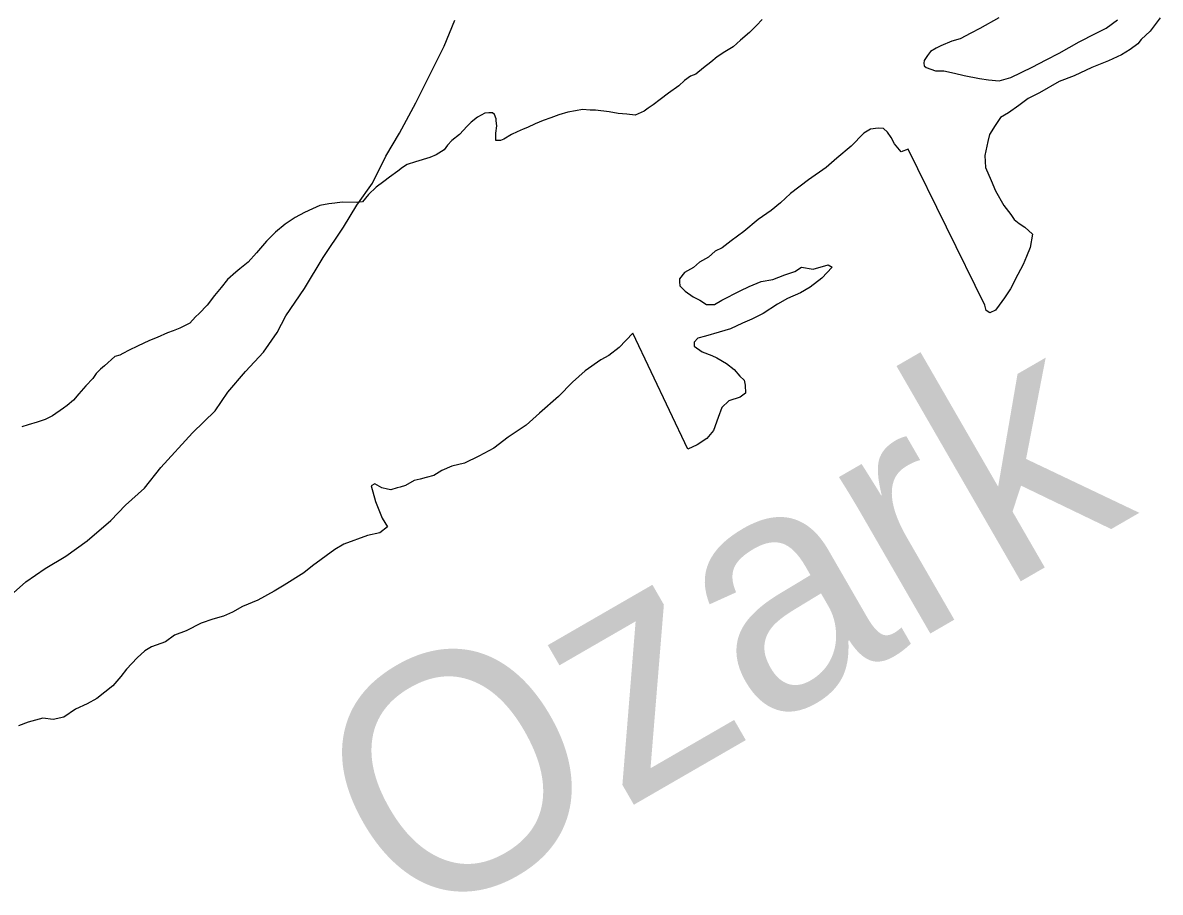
# Model space of a CAD drawing. Extents: x 1370567 to 1373900, y 377514 to 379648.
# Drawn here: x 1371107.66 to 1371133.11, y 379439.32 to 379458.77 of the extents above; entities that cross this region are included whole.
import ezdxf

# ---------------------------------------------------------------- set-up
doc = ezdxf.new("R2010")
doc.units = 0
doc.layers.add('Default', color=7, linetype='Continuous')

msp = doc.modelspace()

# ---------------------------------------------------------------- linework, layer by layer
at = {"layer": 'Default'}
for points in [[(1371111.456, 379449.597), (1371111.962, 379450.09), (1371112.249, 379450.502), (1371112.646, 379450.965), (1371113.043, 379451.398), (1371113.35, 379451.84), (1371113.548, 379452.211), (1371113.964, 379452.824), (1371114.379, 379453.517), (1371114.834, 379454.2), (1371115.131, 379454.692), (1371115.488, 379455.184), (1371115.784, 379455.786), (1371116.091, 379456.298), (1371116.456, 379456.981), (1371116.792, 379457.653), (1371117.088, 379458.245), (1371117.324, 379458.827)], [(1371111.456, 379449.597), (1371111.962, 379450.09), (1371112.249, 379450.502), (1371112.646, 379450.965), (1371113.043, 379451.398), (1371113.35, 379451.84), (1371113.548, 379452.211), (1371113.964, 379452.824), (1371114.379, 379453.517), (1371114.834, 379454.2), (1371115.131, 379454.692), (1371115.488, 379455.184), (1371115.784, 379455.786), (1371116.091, 379456.298), (1371116.456, 379456.981), (1371116.792, 379457.653), (1371117.088, 379458.245), (1371117.324, 379458.827)], [(1371124.207, 379458.84), (1371124.076, 379458.711), (1371123.925, 379458.552), (1371123.724, 379458.384), (1371123.553, 379458.235)], [(1371124.207, 379458.84), (1371124.076, 379458.711), (1371123.925, 379458.552), (1371123.724, 379458.384), (1371123.553, 379458.235)], [(1371129.5, 379458.881), (1371129.078, 379458.645), (1371128.878, 379458.537), (1371128.637, 379458.409), (1371128.447, 379458.361), (1371128.206, 379458.253), (1371128.096, 379458.204), (1371127.975, 379458.125), (1371127.904, 379458.035), (1371127.834, 379457.926), (1371127.823, 379457.866), (1371127.832, 379457.806), (1371127.872, 379457.766), (1371128.081, 379457.694), (1371128.271, 379457.692), (1371128.51, 379457.64), (1371128.729, 379457.588), (1371129.068, 379457.525), (1371129.267, 379457.493), (1371129.507, 379457.471), (1371129.767, 379457.548), (1371130.249, 379457.774), (1371130.56, 379457.941), (1371130.85, 379458.088), (1371131.302, 379458.344), (1371131.663, 379458.531), (1371131.904, 379458.649), (1371132.155, 379458.837)], [(1371129.5, 379458.881), (1371129.078, 379458.645), (1371128.878, 379458.537), (1371128.637, 379458.409), (1371128.447, 379458.361), (1371128.206, 379458.253), (1371128.096, 379458.204), (1371127.975, 379458.125), (1371127.904, 379458.035), (1371127.834, 379457.926), (1371127.823, 379457.866), (1371127.832, 379457.806), (1371127.872, 379457.766), (1371128.081, 379457.694), (1371128.271, 379457.692), (1371128.51, 379457.64), (1371128.729, 379457.588), (1371129.068, 379457.525), (1371129.267, 379457.493), (1371129.507, 379457.471), (1371129.767, 379457.548), (1371130.249, 379457.774), (1371130.56, 379457.941), (1371130.85, 379458.088), (1371131.302, 379458.344), (1371131.663, 379458.531), (1371131.904, 379458.649), (1371132.155, 379458.837)], [(1371133.114, 379458.878), (1371132.892, 379458.58), (1371132.69, 379458.392), (1371132.61, 379458.302), (1371132.439, 379458.174), (1371132.248, 379458.056), (1371131.957, 379457.918), (1371131.586, 379457.772), (1371131.185, 379457.585), (1371130.855, 379457.458), (1371130.413, 379457.202), (1371130.162, 379457.074), (1371129.951, 379456.916), (1371129.72, 379456.758)], [(1371133.114, 379458.878), (1371132.892, 379458.58), (1371132.69, 379458.392), (1371132.61, 379458.302), (1371132.439, 379458.174), (1371132.248, 379458.056), (1371131.957, 379457.918), (1371131.586, 379457.772), (1371131.185, 379457.585), (1371130.855, 379457.458), (1371130.413, 379457.202), (1371130.162, 379457.074), (1371129.951, 379456.916), (1371129.72, 379456.758)], [(1371123.553, 379458.235), (1371123.372, 379458.117), (1371123.201, 379458.009), (1371123.06, 379457.89), (1371122.89, 379457.761), (1371122.719, 379457.623), (1371122.598, 379457.574), (1371122.468, 379457.475), (1371122.337, 379457.356), (1371122.106, 379457.198), (1371121.925, 379457.05), (1371121.764, 379456.931), (1371121.653, 379456.862), (1371121.563, 379456.793), (1371121.362, 379456.705), (1371121.173, 379456.727), (1371120.983, 379456.738), (1371120.784, 379456.78), (1371120.475, 379456.813), (1371120.355, 379456.814), (1371120.185, 379456.826), (1371120.025, 379456.797), (1371119.855, 379456.769), (1371119.655, 379456.711), (1371119.475, 379456.642), (1371119.304, 379456.584), (1371119.124, 379456.505), (1371118.953, 379456.427), (1371118.853, 379456.388), (1371118.723, 379456.329), (1371118.592, 379456.27), (1371118.422, 379456.162), (1371118.352, 379456.132), (1371118.242, 379456.133), (1371118.243, 379456.303), (1371118.265, 379456.463), (1371118.256, 379456.573), (1371118.256, 379456.623), (1371118.217, 379456.714), (1371118.168, 379456.754), (1371118.088, 379456.755), (1371117.998, 379456.746), (1371117.837, 379456.657), (1371117.696, 379456.549), (1371117.606, 379456.459), (1371117.434, 379456.271), (1371117.263, 379456.132), (1371117.162, 379456.033), (1371117.092, 379455.924), (1371116.911, 379455.815), (1371116.771, 379455.757), (1371116.45, 379455.66), (1371116.26, 379455.601), (1371116.159, 379455.532), (1371116.049, 379455.453), (1371115.868, 379455.315), (1371115.737, 379455.216), (1371115.566, 379455.088), (1371115.395, 379454.929), (1371115.264, 379454.76), (1371115.124, 379454.751), (1371114.804, 379454.754), (1371114.644, 379454.736), (1371114.504, 379454.717), (1371114.304, 379454.679), (1371114.144, 379454.61), (1371113.964, 379454.522), (1371113.753, 379454.414), (1371113.532, 379454.266), (1371113.311, 379454.088), (1371113.109, 379453.88), (1371112.887, 379453.622), (1371112.705, 379453.413), (1371112.514, 379453.265), (1371112.424, 379453.186), (1371112.243, 379453.027), (1371112.101, 379452.848), (1371111.95, 379452.67), (1371111.788, 379452.451), (1371111.607, 379452.263), (1371111.526, 379452.193), (1371111.395, 379452.045), (1371111.174, 379451.937), (1371111.024, 379451.878), (1371110.894, 379451.829), (1371110.663, 379451.731), (1371110.493, 379451.663), (1371110.222, 379451.535), (1371110.041, 379451.447), (1371109.901, 379451.368), (1371109.831, 379451.329), (1371109.721, 379451.3), (1371109.489, 379451.092), (1371109.399, 379451.023), (1371109.298, 379450.923), (1371109.227, 379450.814), (1371109.066, 379450.645), (1371108.914, 379450.467), (1371108.793, 379450.328), (1371108.652, 379450.209), (1371108.572, 379450.15)], [(1371123.553, 379458.235), (1371123.372, 379458.117), (1371123.201, 379458.009), (1371123.06, 379457.89), (1371122.89, 379457.761), (1371122.719, 379457.623), (1371122.598, 379457.574), (1371122.468, 379457.475), (1371122.337, 379457.356), (1371122.106, 379457.198), (1371121.925, 379457.05), (1371121.764, 379456.931), (1371121.653, 379456.862), (1371121.563, 379456.793), (1371121.362, 379456.705), (1371121.173, 379456.727), (1371120.983, 379456.738), (1371120.784, 379456.78), (1371120.475, 379456.813), (1371120.355, 379456.814), (1371120.185, 379456.826), (1371120.025, 379456.797), (1371119.855, 379456.769), (1371119.655, 379456.711), (1371119.475, 379456.642), (1371119.304, 379456.584), (1371119.124, 379456.505), (1371118.953, 379456.427), (1371118.853, 379456.388), (1371118.723, 379456.329), (1371118.592, 379456.27), (1371118.422, 379456.162), (1371118.352, 379456.132), (1371118.242, 379456.133), (1371118.243, 379456.303), (1371118.265, 379456.463), (1371118.256, 379456.573), (1371118.256, 379456.623), (1371118.217, 379456.714), (1371118.168, 379456.754), (1371118.088, 379456.755), (1371117.998, 379456.746), (1371117.837, 379456.657), (1371117.696, 379456.549), (1371117.606, 379456.459), (1371117.434, 379456.271), (1371117.263, 379456.132), (1371117.162, 379456.033), (1371117.092, 379455.924), (1371116.911, 379455.815), (1371116.771, 379455.757), (1371116.45, 379455.66), (1371116.26, 379455.601), (1371116.159, 379455.532), (1371116.049, 379455.453), (1371115.868, 379455.315), (1371115.737, 379455.216), (1371115.566, 379455.088), (1371115.395, 379454.929), (1371115.264, 379454.76), (1371115.124, 379454.751), (1371114.804, 379454.754), (1371114.644, 379454.736), (1371114.504, 379454.717), (1371114.304, 379454.679), (1371114.144, 379454.61), (1371113.964, 379454.522), (1371113.753, 379454.414), (1371113.532, 379454.266), (1371113.311, 379454.088), (1371113.109, 379453.88), (1371112.887, 379453.622), (1371112.705, 379453.413), (1371112.514, 379453.265), (1371112.424, 379453.186), (1371112.243, 379453.027), (1371112.101, 379452.848), (1371111.95, 379452.67), (1371111.788, 379452.451), (1371111.607, 379452.263), (1371111.526, 379452.193), (1371111.395, 379452.045), (1371111.174, 379451.937), (1371111.024, 379451.878), (1371110.894, 379451.829), (1371110.663, 379451.731), (1371110.493, 379451.663), (1371110.222, 379451.535), (1371110.041, 379451.447), (1371109.901, 379451.368), (1371109.831, 379451.329), (1371109.721, 379451.3), (1371109.489, 379451.092), (1371109.399, 379451.023), (1371109.298, 379450.923), (1371109.227, 379450.814), (1371109.066, 379450.645), (1371108.914, 379450.467), (1371108.793, 379450.328), (1371108.652, 379450.209), (1371108.572, 379450.15)], [(1371129.72, 379456.758), (1371129.539, 379456.65), (1371129.418, 379456.471), (1371129.296, 379456.272), (1371129.255, 379456.112), (1371129.192, 379455.803), (1371129.2, 379455.533), (1371129.327, 379455.241), (1371129.425, 379455.01), (1371129.611, 379454.678), (1371129.769, 379454.477), (1371129.848, 379454.366), (1371129.957, 379454.275), (1371130.086, 379454.194), (1371130.255, 379454.042), (1371130.202, 379453.743), (1371130.12, 379453.543), (1371130.049, 379453.364), (1371129.927, 379453.135), (1371129.764, 379452.816), (1371129.632, 379452.617), (1371129.511, 379452.448), (1371129.43, 379452.339), (1371129.3, 379452.28), (1371129.22, 379452.331), (1371129.192, 379452.451), (1371127.476, 379455.939), (1371127.316, 379455.88), (1371127.168, 379456.061), (1371127.089, 379456.202), (1371127.01, 379456.323), (1371126.921, 379456.404), (1371126.801, 379456.415), (1371126.631, 379456.386), (1371126.481, 379456.298), (1371126.199, 379456.01), (1371125.877, 379455.743), (1371125.635, 379455.535), (1371125.243, 379455.259), (1371124.841, 379454.952), (1371124.619, 379454.744), (1371124.408, 379454.566), (1371124.117, 379454.369), (1371123.795, 379454.102), (1371123.513, 379453.894), (1371123.312, 379453.736), (1371123.152, 379453.657), (1371123.001, 379453.529), (1371122.8, 379453.41), (1371122.669, 379453.292), (1371122.468, 379453.183), (1371122.357, 379453.044), (1371122.357, 379452.974), (1371122.366, 379452.884), (1371122.485, 379452.763), (1371122.663, 379452.641), (1371122.812, 379452.56), (1371122.961, 379452.469), (1371123.141, 379452.467), (1371123.302, 379452.565), (1371123.713, 379452.772), (1371123.913, 379452.87), (1371124.184, 379452.978), (1371124.444, 379453.025), (1371124.715, 379453.133), (1371124.935, 379453.201), (1371125.086, 379453.299), (1371125.345, 379453.257), (1371125.685, 379453.354), (1371125.775, 379453.303), (1371125.543, 379453.055), (1371125.281, 379452.857), (1371125.06, 379452.729), (1371124.77, 379452.602), (1371124.549, 379452.474), (1371124.227, 379452.267), (1371123.977, 379452.139), (1371123.766, 379452.051), (1371123.495, 379451.923), (1371123.245, 379451.846), (1371122.935, 379451.759), (1371122.765, 379451.71), (1371122.684, 379451.621), (1371122.683, 379451.531), (1371122.862, 379451.409), (1371123.081, 379451.327), (1371123.19, 379451.276), (1371123.408, 379451.144), (1371123.577, 379451.012), (1371123.705, 379450.861), (1371123.804, 379450.77), (1371123.823, 379450.66), (1371123.832, 379450.48), (1371123.711, 379450.391), (1371123.461, 379450.313), (1371123.3, 379450.165), (1371123.218, 379449.935), (1371123.115, 379449.646), (1371122.964, 379449.467), (1371122.753, 379449.329), (1371122.542, 379449.231)], [(1371129.72, 379456.758), (1371129.539, 379456.65), (1371129.418, 379456.471), (1371129.296, 379456.272), (1371129.255, 379456.112), (1371129.192, 379455.803), (1371129.2, 379455.533), (1371129.327, 379455.241), (1371129.425, 379455.01), (1371129.611, 379454.678), (1371129.769, 379454.477), (1371129.848, 379454.366), (1371129.957, 379454.275), (1371130.086, 379454.194), (1371130.255, 379454.042), (1371130.202, 379453.743), (1371130.12, 379453.543), (1371130.049, 379453.364), (1371129.927, 379453.135), (1371129.764, 379452.816), (1371129.632, 379452.617), (1371129.511, 379452.448), (1371129.43, 379452.339), (1371129.3, 379452.28), (1371129.22, 379452.331), (1371129.192, 379452.451), (1371127.476, 379455.939), (1371127.316, 379455.88), (1371127.168, 379456.061), (1371127.089, 379456.202), (1371127.01, 379456.323), (1371126.921, 379456.404), (1371126.801, 379456.415), (1371126.631, 379456.386), (1371126.481, 379456.298), (1371126.199, 379456.01), (1371125.877, 379455.743), (1371125.635, 379455.535), (1371125.243, 379455.259), (1371124.841, 379454.952), (1371124.619, 379454.744), (1371124.408, 379454.566), (1371124.117, 379454.369), (1371123.795, 379454.102), (1371123.513, 379453.894), (1371123.312, 379453.736), (1371123.152, 379453.657), (1371123.001, 379453.529), (1371122.8, 379453.41), (1371122.669, 379453.292), (1371122.468, 379453.183), (1371122.357, 379453.044), (1371122.357, 379452.974), (1371122.366, 379452.884), (1371122.485, 379452.763), (1371122.663, 379452.641), (1371122.812, 379452.56), (1371122.961, 379452.469), (1371123.141, 379452.467), (1371123.302, 379452.565), (1371123.713, 379452.772), (1371123.913, 379452.87), (1371124.184, 379452.978), (1371124.444, 379453.025), (1371124.715, 379453.133), (1371124.935, 379453.201), (1371125.086, 379453.299), (1371125.345, 379453.257), (1371125.685, 379453.354), (1371125.775, 379453.303), (1371125.543, 379453.055), (1371125.281, 379452.857), (1371125.06, 379452.729), (1371124.77, 379452.602), (1371124.549, 379452.474), (1371124.227, 379452.267), (1371123.977, 379452.139), (1371123.766, 379452.051), (1371123.495, 379451.923), (1371123.245, 379451.846), (1371122.935, 379451.759), (1371122.765, 379451.71), (1371122.684, 379451.621), (1371122.683, 379451.531), (1371122.862, 379451.409), (1371123.081, 379451.327), (1371123.19, 379451.276), (1371123.408, 379451.144), (1371123.577, 379451.012), (1371123.705, 379450.861), (1371123.804, 379450.77), (1371123.823, 379450.66), (1371123.832, 379450.48), (1371123.711, 379450.391), (1371123.461, 379450.313), (1371123.3, 379450.165), (1371123.218, 379449.935), (1371123.115, 379449.646), (1371122.964, 379449.467), (1371122.753, 379449.329), (1371122.542, 379449.231)], [(1371122.542, 379449.231), (1371121.308, 379451.824), (1371121.005, 379451.506), (1371120.774, 379451.328), (1371120.594, 379451.23), (1371120.242, 379450.983), (1371119.96, 379450.725), (1371119.647, 379450.408), (1371119.225, 379450.032), (1371118.923, 379449.765), (1371118.521, 379449.498), (1371118.199, 379449.251), (1371117.868, 379449.074), (1371117.547, 379448.917), (1371117.257, 379448.849), (1371117.036, 379448.751), (1371116.856, 379448.643), (1371116.685, 379448.595), (1371116.555, 379448.556), (1371116.415, 379448.527), (1371116.225, 379448.419), (1371116.104, 379448.38), (1371116.034, 379448.361), (1371115.894, 379448.322), (1371115.824, 379448.332), (1371115.695, 379448.364), (1371115.536, 379448.455), (1371115.456, 379448.406), (1371115.552, 379448.055), (1371115.699, 379447.683), (1371115.817, 379447.492), (1371115.646, 379447.354), (1371115.376, 379447.296), (1371114.845, 379447.101), (1371114.644, 379446.983), (1371114.141, 379446.617), (1371113.95, 379446.459), (1371113.508, 379446.183), (1371113.287, 379446.055), (1371112.916, 379445.848), (1371112.575, 379445.711), (1371112.355, 379445.583), (1371112.154, 379445.495), (1371111.914, 379445.427), (1371111.653, 379445.34), (1371111.312, 379445.163), (1371111.052, 379445.065), (1371110.851, 379444.917), (1371110.54, 379444.81), (1371110.39, 379444.721), (1371110.218, 379444.562), (1371109.976, 379444.304), (1371109.855, 379444.146), (1371109.674, 379443.937), (1371109.312, 379443.65), (1371109.101, 379443.532), (1371108.84, 379443.415), (1371108.579, 379443.237), (1371108.339, 379443.179), (1371108.109, 379443.211), (1371107.779, 379443.124), (1371107.559, 379443.036)], [(1371122.542, 379449.231), (1371121.308, 379451.824), (1371121.005, 379451.506), (1371120.774, 379451.328), (1371120.594, 379451.23), (1371120.242, 379450.983), (1371119.96, 379450.725), (1371119.647, 379450.408), (1371119.225, 379450.032), (1371118.923, 379449.765), (1371118.521, 379449.498), (1371118.199, 379449.251), (1371117.868, 379449.074), (1371117.547, 379448.917), (1371117.257, 379448.849), (1371117.036, 379448.751), (1371116.856, 379448.643), (1371116.685, 379448.595), (1371116.555, 379448.556), (1371116.415, 379448.527), (1371116.225, 379448.419), (1371116.104, 379448.38), (1371116.034, 379448.361), (1371115.894, 379448.322), (1371115.824, 379448.332), (1371115.695, 379448.364), (1371115.536, 379448.455), (1371115.456, 379448.406), (1371115.552, 379448.055), (1371115.699, 379447.683), (1371115.817, 379447.492), (1371115.646, 379447.354), (1371115.376, 379447.296), (1371114.845, 379447.101), (1371114.644, 379446.983), (1371114.141, 379446.617), (1371113.95, 379446.459), (1371113.508, 379446.183), (1371113.287, 379446.055), (1371112.916, 379445.848), (1371112.575, 379445.711), (1371112.355, 379445.583), (1371112.154, 379445.495), (1371111.914, 379445.427), (1371111.653, 379445.34), (1371111.312, 379445.163), (1371111.052, 379445.065), (1371110.851, 379444.917), (1371110.54, 379444.81), (1371110.39, 379444.721), (1371110.218, 379444.562), (1371109.976, 379444.304), (1371109.855, 379444.146), (1371109.674, 379443.937), (1371109.312, 379443.65), (1371109.101, 379443.532), (1371108.84, 379443.415), (1371108.579, 379443.237), (1371108.339, 379443.179), (1371108.109, 379443.211), (1371107.779, 379443.124), (1371107.559, 379443.036)], [(1371108.572, 379450.15), (1371108.321, 379449.972), (1371108.16, 379449.893), (1371107.98, 379449.835), (1371107.78, 379449.777), (1371107.639, 379449.728)], [(1371108.572, 379450.15), (1371108.321, 379449.972), (1371108.16, 379449.893), (1371107.98, 379449.835), (1371107.78, 379449.777), (1371107.639, 379449.728)], [(1371107.183, 379445.779), (1371107.729, 379446.263), (1371108.157, 379446.556), (1371108.625, 379446.839), (1371109.102, 379447.182), (1371109.629, 379447.635), (1371109.957, 379447.977), (1371110.384, 379448.36), (1371110.751, 379448.822), (1371111.456, 379449.597)], [(1371107.183, 379445.779), (1371107.729, 379446.263), (1371108.157, 379446.556), (1371108.625, 379446.839), (1371109.102, 379447.182), (1371109.629, 379447.635), (1371109.957, 379447.977), (1371110.384, 379448.36), (1371110.751, 379448.822), (1371111.456, 379449.597)]]:
    msp.add_lwpolyline(points, dxfattribs=at)

# ---------------------------------------------------------------- texts
msp.add_text('Ozark', height=5.28, rotation=30, dxfattribs=at).set_placement((1371116.33, 379438.385))

doc.saveas('drawing.dxf')
